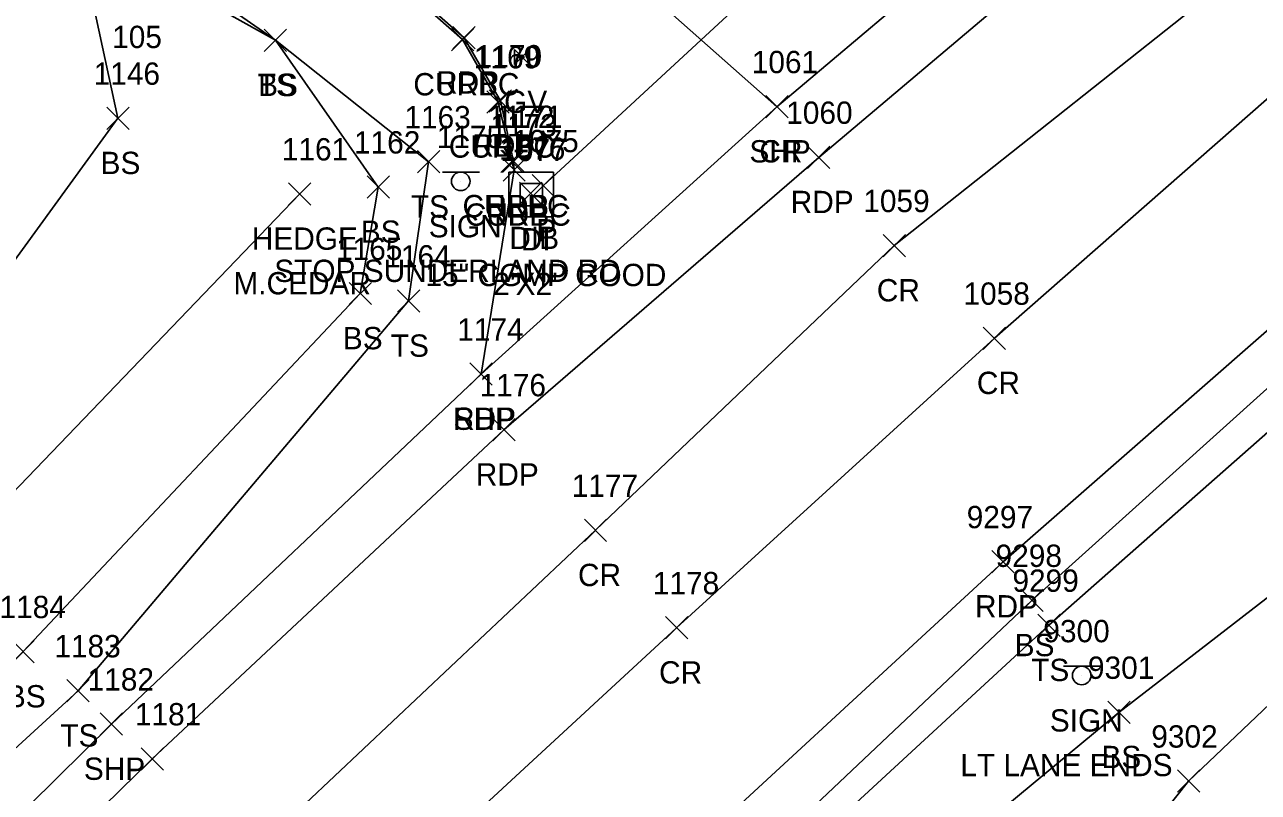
# Model space of a CAD drawing. Extents: x 1462089 to 1464015, y 730534 to 736144.
# Drawn here: x 1463451.8 to 1463562.4, y 735907 to 735975.8 of the extents above; entities that cross this region are included whole.
import ezdxf

# ---------------------------------------------------------------- set-up
doc = ezdxf.new("R2010")
doc.units = 0
for name, color, linetype in [('D_A', 7, 'Continuous'), ('D_C', 7, 'Continuous'), ('D_I', 7, 'Continuous'), ('D_TIC', 7, 'Continuous'), ('DCP', 7, 'Continuous'), ('DS', 7, 'Continuous'), ('L_A', 7, 'Continuous'), ('L_C', 7, 'Continuous'), ('L_I', 7, 'Continuous'), ('L_TIC', 7, 'Continuous'), ('LAHR', 7, 'Continuous'), ('LELB', 7, 'Continuous'), ('P_A', 7, 'Continuous'), ('P_I', 7, 'Continuous'), ('P_TIC', 7, 'Continuous'), ('PET', 7, 'Continuous'), ('PRC', 7, 'Continuous'), ('PSP', 7, 'Continuous'), ('R_A', 7, 'Continuous'), ('R_I', 7, 'Continuous'), ('R_TIC', 7, 'Continuous'), ('RC', 7, 'Continuous'), ('S_A', 7, 'Continuous'), ('S_C', 7, 'Continuous'), ('S_I', 7, 'Continuous'), ('SSGN', 7, 'Continuous'), ('U_A', 7, 'Continuous'), ('U_C', 7, 'Continuous'), ('UWV', 7, 'Continuous')]:
    doc.layers.add(name, color=color, linetype=linetype)

msp = doc.modelspace()

# ---------------------------------------------------------------- linework, layer by layer
at = {"layer": 'D_TIC'}
for points in [[(1463497.33, 735960.4), (1463499.33, 735962.4)], [(1463499.33, 735960.4), (1463497.33, 735962.4)], [(1463496.19, 735959.72), (1463498.19, 735961.72)], [(1463498.19, 735959.72), (1463496.19, 735961.72)]]:
    msp.add_lwpolyline(points, dxfattribs=at)
at = {"layer": 'DCP'}
msp.add_lwpolyline([(1463525.8, 735986.8), (1463498.33, 735961.4)], dxfattribs=at)
at = {"layer": 'DS'}
for p, q in [((1463495.25, 735962.6), (1463499.25, 735962.6)), ((1463495.25, 735958.6), (1463495.25, 735962.6)), ((1463499.25, 735962.6), (1463499.25, 735958.6)), ((1463496.25, 735959.6), (1463496.25, 735961.6)), ((1463496.25, 735961.6), (1463498.25, 735961.6)), ((1463498.25, 735961.6), (1463498.25, 735959.6)), ((1463497.25, 735960.6), (1463497.25, 735960.6)), ((1463497.25, 735960.6), (1463497.25, 735960.6)), ((1463498.25, 735959.6), (1463496.25, 735959.6)), ((1463499.25, 735958.6), (1463495.25, 735958.6))]:
    msp.add_line(p, q, dxfattribs=at)
at = {"layer": 'L_TIC'}
for points in [[(1463473.32, 735973.43), (1463475.32, 735975.43)], [(1463475.32, 735973.43), (1463473.32, 735975.43)], [(1463473.32, 735973.43), (1463475.32, 735975.43)], [(1463475.32, 735973.43), (1463473.32, 735975.43)], [(1463459.2, 735966.44), (1463461.2, 735968.44)], [(1463461.2, 735966.44), (1463459.2, 735968.44)], [(1463487.05, 735962.54), (1463489.05, 735964.54)], [(1463489.05, 735962.54), (1463487.05, 735964.54)], [(1463482.53, 735960.28), (1463484.53, 735962.28)], [(1463484.53, 735960.28), (1463482.53, 735962.28)], [(1463475.5, 735959.66), (1463477.5, 735961.66)], [(1463477.5, 735959.66), (1463475.5, 735961.66)], [(1463480.92, 735950.74), (1463482.92, 735952.74)], [(1463482.92, 735950.74), (1463480.92, 735952.74)], [(1463485.26, 735950.07), (1463487.26, 735952.07)], [(1463487.26, 735950.07), (1463485.26, 735952.07)], [(1463541.14, 735923.24), (1463543.14, 735925.24)], [(1463543.14, 735923.24), (1463541.14, 735925.24)], [(1463542.66, 735921.01), (1463544.66, 735923.01)], [(1463544.66, 735921.01), (1463542.66, 735923.01)], [(1463450.7, 735918.65), (1463452.7, 735920.65)], [(1463452.7, 735918.65), (1463450.7, 735920.65)], [(1463455.62, 735915.14), (1463457.62, 735917.14)], [(1463457.62, 735915.14), (1463455.62, 735917.14)], [(1463548.93, 735913.21), (1463550.93, 735915.21)], [(1463550.93, 735913.21), (1463548.93, 735915.21)], [(1463555.18, 735907.05), (1463557.18, 735909.05)], [(1463557.18, 735907.05), (1463555.18, 735909.05)]]:
    msp.add_lwpolyline(points, dxfattribs=at)
at = {"layer": 'LAHR'}
msp.add_lwpolyline([(1463476.5, 735960.66), (1463445.64, 735928.55), (1463412.61, 735896.39), (1463396, 735876.37)], dxfattribs=at)
at = {"layer": 'LELB'}
for points in [[(1463430.72, 736011.16), (1463446.48, 735993.75), (1463474.32, 735974.43), (1463483.53, 735961.28), (1463481.92, 735951.74), (1463451.7, 735919.65), (1463417.46, 735885.33), (1463398.86, 735864.76), (1463369.83, 735831.62), (1463349.33, 735806.79), (1463334.7, 735810.67)], [(1463423.74, 736000.89), (1463445.76, 735988.64), (1463456.53, 735984.34), (1463474.32, 735974.43), (1463488.05, 735963.54), (1463486.26, 735951.07), (1463456.62, 735916.14), (1463418.92, 735881.62), (1463398.86, 735864.76), (1463370.76, 735870.62), (1463360.7, 735879.35), (1463350.54, 735861.75), (1463330.74, 735847.74), (1463309.82, 735828.24)], [(1463549.64, 735880.85), (1463539.21, 735885.78), (1463524.61, 735890.04), (1463508.75, 735892.72), (1463542.14, 735924.24), (1463571.61, 735950.78), (1463603.15, 735979.68), (1463619.67, 735989.2), (1463634.18, 735990.63), (1463661.32, 735995.92)], [(1463554.96, 735885.93), (1463540.32, 735888.11), (1463526.36, 735894.67), (1463513.3, 735894.04), (1463543.66, 735922.01), (1463573.6, 735948.38), (1463585.92, 735960.69), (1463604.59, 735978.6), (1463619.84, 735976.63), (1463627.82, 735977.5), (1463638.22, 735982.61), (1463663.48, 735988.16)], [(1463456.53, 735984.34), (1463460.2, 735967.44), (1463447.34, 735949.8), (1463418.78, 735924.53), (1463395.31, 735905.96), (1463396, 735876.37), (1463388.18, 735884.37), (1463378.95, 735894.22)], [(1463526.36, 735894.67), (1463549.93, 735914.21), (1463581.7, 735938.75), (1463610.16, 735970.5), (1463619.84, 735976.63)], [(1463540.32, 735888.11), (1463556.18, 735908.05), (1463584.71, 735935.17), (1463616.74, 735967.88), (1463627.82, 735977.5)]]:
    msp.add_lwpolyline(points, dxfattribs=at)
at = {"layer": 'P_TIC'}
for points in [[(1463490.23, 735973.65), (1463492.23, 735975.65)], [(1463492.23, 735973.65), (1463490.23, 735975.65)], [(1463493.49, 735968), (1463495.49, 735970)], [(1463495.49, 735968), (1463493.49, 735970)], [(1463518.27, 735967.48), (1463520.27, 735969.48)], [(1463520.27, 735967.48), (1463518.27, 735969.48)], [(1463518.27, 735967.48), (1463520.27, 735969.48)], [(1463520.27, 735967.48), (1463518.27, 735969.48)], [(1463494.67, 735962.58), (1463496.67, 735964.58)], [(1463496.67, 735962.58), (1463494.67, 735964.58)], [(1463522.02, 735962.94), (1463524.02, 735964.94)], [(1463524.02, 735962.94), (1463522.02, 735964.94)], [(1463494.72, 735961.81), (1463496.72, 735963.81)], [(1463496.72, 735961.81), (1463494.72, 735963.81)], [(1463528.8, 735955.03), (1463530.8, 735957.03)], [(1463530.8, 735955.03), (1463528.8, 735957.03)], [(1463537.77, 735946.73), (1463539.77, 735948.73)], [(1463539.77, 735946.73), (1463537.77, 735948.73)], [(1463491.75, 735943.52), (1463493.75, 735945.52)], [(1463493.75, 735943.52), (1463491.75, 735945.52)], [(1463491.75, 735943.52), (1463493.75, 735945.52)], [(1463493.75, 735943.52), (1463491.75, 735945.52)], [(1463493.8, 735938.53), (1463495.8, 735940.53)], [(1463495.8, 735938.53), (1463493.8, 735940.53)], [(1463502.01, 735929.52), (1463504.01, 735931.52)], [(1463504.01, 735929.52), (1463502.01, 735931.52)], [(1463538.55, 735926.71), (1463540.55, 735928.71)], [(1463540.55, 735926.71), (1463538.55, 735928.71)], [(1463509.28, 735920.79), (1463511.28, 735922.79)], [(1463511.28, 735920.79), (1463509.28, 735922.79)], [(1463458.61, 735912.16), (1463460.61, 735914.16)], [(1463460.61, 735912.16), (1463458.61, 735914.16)], [(1463462.28, 735909.04), (1463464.28, 735911.04)], [(1463464.28, 735909.04), (1463462.28, 735911.04)]]:
    msp.add_lwpolyline(points, dxfattribs=at)
at = {"layer": 'PET'}
for points in [[(1463698.18, 736092.5), (1463641.81, 736058.19), (1463599.72, 736027.31), (1463560.66, 735995.7), (1463523.02, 735963.94), (1463494.8, 735939.53), (1463463.28, 735910.04), (1463425.77, 735873.36), (1463400.54, 735846.75), (1463379.51, 735822.77), (1463354.78, 735790.86), (1463327.36, 735750.13), (1463303.96, 735709.87), (1463270.77, 735640.84), (1463259.93, 735611.92), (1463240.54, 735546.07), (1463231.54, 735502.9), (1463225.18, 735462.15)], [(1463248.55, 735456.35), (1463255.13, 735496.28), (1463266.37, 735541.14), (1463282.34, 735581.34), (1463301.55, 735626.26), (1463318.11, 735660.26), (1463339.93, 735698.21), (1463370.89, 735740.71), (1463389.55, 735773.13), (1463416.66, 735806.53), (1463443.46, 735836.4), (1463484.06, 735876.97), (1463506.05, 735896.82), (1463539.55, 735927.71), (1463569.21, 735953.66), (1463600.51, 735982.1), (1463643.12, 736017.63), (1463670.38, 736036.92), (1463692.78, 736052.46), (1463723.73, 736070.91)], [(1463435.37, 736016.9), (1463456.95, 736002.87), (1463474.44, 735989.43), (1463491.23, 735974.65), (1463494.49, 735969), (1463495.67, 735963.58), (1463495.72, 735962.81), (1463492.75, 735944.52)]]:
    msp.add_lwpolyline(points, dxfattribs=at)
at = {"layer": 'PRC'}
for points in [[(1463704.51, 736080.85), (1463651.08, 736043.15), (1463612.92, 736011.94), (1463573.89, 735978.55), (1463538.77, 735947.73), (1463510.28, 735921.79), (1463479.07, 735892.99), (1463441.78, 735855.96), (1463412.13, 735824.42), (1463396.73, 735805.36), (1463373.74, 735776.74), (1463345.79, 735738.02), (1463321.53, 735698.83), (1463287.8, 735632.56), (1463273.79, 735599.71), (1463253.31, 735541.92), (1463243.54, 735500.8), (1463236.92, 735460.01)], [(1463704.51, 736080.85), (1463648.49, 736047.65), (1463607.52, 736017.95), (1463568.69, 735986.88), (1463529.8, 735956.03), (1463503.01, 735930.52), (1463471.82, 735901.13), (1463434.85, 735865.16), (1463410.45, 735837.34), (1463389.22, 735812.38), (1463366.8, 735782.25), (1463338.89, 735741.83), (1463315.33, 735702.75), (1463281.15, 735635.79), (1463269.52, 735603.26), (1463253.31, 735541.92)], [(1463519.27, 735968.48), (1463492.86, 735991.85), (1463467.62, 736012.99), (1463440.81, 736033.46)]]:
    msp.add_lwpolyline(points, dxfattribs=at)
at = {"layer": 'PSP'}
msp.add_lwpolyline([(1463693.79, 736098.35), (1463638.66, 736063.73), (1463595.97, 736031.46), (1463556.48, 735999.87), (1463519.27, 735968.48), (1463492.75, 735944.52), (1463459.61, 735913.16), (1463422.84, 735876.87), (1463397.69, 735849.47), (1463376.45, 735825.53), (1463357.93, 735802.25), (1463355.63, 735800.81), (1463342.89, 735783.25), (1463332.13, 735767.08), (1463322.58, 735752.43), (1463299.2, 735712.38), (1463283.48, 735679.62), (1463266.73, 735644.36), (1463256.19, 735612.82), (1463235.17, 735546.14), (1463227.64, 735503.57), (1463221.36, 735462.15)], dxfattribs=at)
at = {"layer": 'R_TIC'}
for points in [[(1463490.1, 735973.49), (1463492.1, 735975.49)], [(1463492.1, 735973.49), (1463490.1, 735975.49)], [(1463493.28, 735967.91), (1463495.28, 735969.91)], [(1463495.28, 735967.91), (1463493.28, 735969.91)], [(1463494.51, 735962.57), (1463496.51, 735964.57)], [(1463496.51, 735962.57), (1463494.51, 735964.57)], [(1463494.72, 735961.81), (1463496.72, 735963.81)], [(1463496.72, 735961.81), (1463494.72, 735963.81)]]:
    msp.add_lwpolyline(points, dxfattribs=at)
at = {"layer": 'RC'}
msp.add_lwpolyline([(1463435.25, 736016.8), (1463456.66, 736002.81), (1463474.37, 735989.18), (1463491.1, 735974.49), (1463494.28, 735968.91), (1463495.51, 735963.57), (1463495.72, 735962.81)], dxfattribs=at)
at = {"layer": 'SSGN'}
for p, q in [((1463489.28, 735962.62), (1463492.61, 735962.62)), ((1463490.93, 735961.79), (1463490.93, 735961.79)), ((1463544.96, 735918.34), (1463548.29, 735918.34)), ((1463546.6, 735917.51), (1463546.6, 735917.51))]:
    msp.add_line(p, q, dxfattribs=at)
for centre in [(1463490.93, 735961.79), (1463546.6, 735917.51)]:
    msp.add_circle(centre, 0.833, dxfattribs=at)
at = {"layer": 'UWV'}
for p, q in [((1463495.76, 735973.59), (1463497.09, 735972.25)), ((1463497.09, 735973.59), (1463495.76, 735972.25))]:
    msp.add_line(p, q, dxfattribs=at)
for points in [[(1463495.76, 735973.59), (1463495.76, 735972.25)], [(1463497.09, 735972.25), (1463497.09, 735973.59)]]:
    msp.add_lwpolyline(points, dxfattribs=at)
msp.add_circle((1463496.42, 735972.92), 0.167, dxfattribs=at)

# ---------------------------------------------------------------- texts
at = {"layer": 'D_A'}
for s, p in [('DIB', (1463495.29, 735955.72)), ('P', (1463497.71, 735956.4)), ('DI', (1463496.31, 735955.6))]:
    msp.add_text(s, height=2, dxfattribs=at).set_placement(p)
at = {"layer": 'D_C'}
for s, p in [('15" CGMP GOOD', (1463487.76, 735952.4)), ("2'X2'", (1463493.85, 735951.6))]:
    msp.add_text(s, height=2, dxfattribs=at).set_placement(p)
at = {"layer": 'D_I'}
for s, p in [('1076', (1463494.36, 735963.72)), ('1077', (1463494.48, 735963.6)), ('1075', (1463495.56, 735964.4))]:
    msp.add_text(s, height=2, dxfattribs=at).set_placement(p)
at = {"layer": 'L_A'}
for s, p in [('TS', (1463472.73, 735969.43)), ('BS', (1463472.76, 735969.43)), ('BS', (1463458.64, 735962.44)), ('TS', (1463486.46, 735958.54)), ('HEDGE', (1463472.2, 735955.66)), ('BS', (1463481.97, 735956.28)), ('BS', (1463480.36, 735946.74)), ('TS', (1463484.66, 735946.07)), ('BS', (1463540.59, 735919.24)), ('TS', (1463542.07, 735917.01)), ('BS', (1463450.15, 735914.65)), ('TS', (1463455.03, 735911.14)), ('BS', (1463548.37, 735909.21))]:
    msp.add_text(s, height=2, dxfattribs=at).set_placement(p)
at = {"layer": 'L_C'}
msp.add_text('M.CEDAR', height=2, dxfattribs=at).set_placement((1463470.55, 735951.66))
at = {"layer": 'L_I'}
for s, p in [('1146', (1463458.02, 735970.44)), ('1163', (1463485.88, 735966.54)), ('1161', (1463474.89, 735963.66)), ('1162', (1463481.36, 735964.28)), ('1165', (1463479.75, 735954.74)), ('1164', (1463484.08, 735954.07)), ('9298', (1463538.88, 735927.24)), ('9299', (1463540.39, 735925.01)), ('1184', (1463449.58, 735922.65)), ('1183', (1463454.5, 735919.14)), ('9301', (1463547.16, 735917.21)), ('9302', (1463552.84, 735911.05))]:
    msp.add_text(s, height=2, dxfattribs=at).set_placement(p)
at = {"layer": 'P_A'}
for s, p in [('RDP', (1463488.72, 735969.65)), ('RDP', (1463491.97, 735964)), ('SHP', (1463516.81, 735963.48)), ('CR', (1463517.7, 735963.48)), ('RDP', (1463520.51, 735958.94)), ('RDP', (1463493.15, 735958.58)), ('RDP', (1463493.2, 735957.81)), ('CR', (1463528.23, 735951.03)), ('CR', (1463537.2, 735942.73)), ('SHP', (1463490.28, 735939.52)), ('RDP', (1463490.24, 735939.52)), ('RDP', (1463492.28, 735934.53)), ('CR', (1463501.44, 735925.52)), ('RDP', (1463537.03, 735922.71)), ('CR', (1463508.71, 735916.79)), ('SHP', (1463457.14, 735908.16))]:
    msp.add_text(s, height=2, dxfattribs=at).set_placement(p)
at = {"layer": 'P_I'}
for s, p in [('1170', (1463492.27, 735972)), ('1061', (1463517.02, 735971.48)), ('1061', (1463517.02, 735971.48)), ('1060', (1463520.11, 735966.94)), ('1173', (1463493.59, 735965.81)), ('1171', (1463494.11, 735966.58)), ('1059', (1463527.02, 735959.03)), ('1058', (1463536, 735950.73)), ('1174', (1463490.62, 735947.52)), ('1174', (1463490.62, 735947.52)), ('1176', (1463492.62, 735942.53)), ('1177', (1463500.88, 735933.52)), ('9297', (1463536.29, 735930.71)), ('1178', (1463508.15, 735924.79)), ('1182', (1463457.48, 735916.16)), ('1181', (1463461.72, 735913.04))]:
    msp.add_text(s, height=2, dxfattribs=at).set_placement(p)
at = {"layer": 'R_A'}
for p in [(1463486.68, 735969.49), (1463489.86, 735963.91), (1463491.09, 735958.57), (1463491.3, 735957.81)]:
    msp.add_text('CURBC', height=2, dxfattribs=at).set_placement(p)
at = {"layer": 'R_I'}
for s, p in [('1169', (1463492.1, 735971.91)), ('1172', (1463493.38, 735966.57)), ('1173', (1463493.59, 735965.81))]:
    msp.add_text(s, height=2, dxfattribs=at).set_placement(p)
at = {"layer": 'S_A'}
for p in [(1463488.06, 735956.77), (1463543.74, 735912.49)]:
    msp.add_text('SIGN', height=2, dxfattribs=at).set_placement(p)
at = {"layer": 'S_C'}
for s, p in [('STOP SUNDERLAND RD', (1463474.21, 735952.77)), ('LT LANE ENDS', (1463535.72, 735908.49))]:
    msp.add_text(s, height=2, dxfattribs=at).set_placement(p)
at = {"layer": 'S_I'}
for s, p in [('1175', (1463488.78, 735964.77)), ('9300', (1463543.16, 735920.49))]:
    msp.add_text(s, height=2, dxfattribs=at).set_placement(p)
at = {"layer": 'U_A'}
msp.add_text('GV', height=2, dxfattribs=at).set_placement((1463494.82, 735967.92))
at = {"layer": 'U_C'}
msp.add_text('105', height=2, dxfattribs=at).set_placement((1463459.68, 735973.73))

doc.saveas('drawing.dxf')
